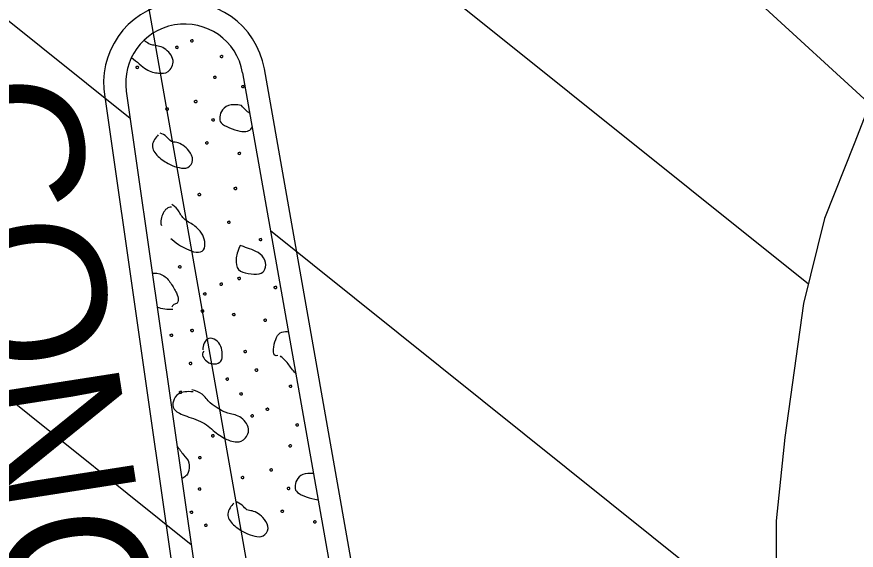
# Model space of a CAD drawing. Extents: x 1762196 to 1766326, y 709922 to 713142.
# Drawn here: x 1763865.31 to 1763893.79, y 712356.93 to 712375.03 of the extents above; entities that cross this region are included whole.
import ezdxf

# ---------------------------------------------------------------- set-up
doc = ezdxf.new("R2010")
doc.units = 0
for name, color, linetype in [('Old_Level_1', 7, 'Continuous'), ('Old_Level_10', 7, 'Continuous'), ('Old_Level_40', 7, 'Continuous'), ('Prop Dimension', 7, 'Continuous'), ('Prop Horizontal Alignment', 7, 'Continuous'), ('Prop Horizontal Alignment Station Label', 7, 'Continuous'), ('Prop Lane Lines', 7, 'Continuous')]:
    doc.layers.add(name, color=color, linetype=linetype)

msp = doc.modelspace()

# ---------------------------------------------------------------- linework, layer by layer
at = {"layer": 'Old_Level_1'}
for p, q in [((1763872.969, 712373.129), (1763880.973, 712327.83)), ((1763869.02, 712372.497), (1763875.547, 712326.938))]:
    msp.add_line(p, q, dxfattribs=at)
for start, end in [(100.0204, 188.1527), (10.0204, 100.0204)]:
    msp.add_arc((1763871, 712372.781), 2, start, end, dxfattribs=at)
at = {"layer": 'Old_Level_10'}
for points in [[(1763871.203, 712374.237), (1763871.183, 712374.219), (1763871.232, 712374.159), (1763871.312, 712374.191), (1763871.284, 712374.252), (1763871.242, 712374.245), (1763871.22, 712374.236), (1763871.208, 712374.23)], [(1763869.197, 712373.645), (1763869.397, 712373.503), (1763869.689, 712373.182), (1763870.141, 712373.103), (1763870.44, 712373.096), (1763870.722, 712373.54), (1763870.316, 712374.029), (1763869.879, 712374.047), (1763869.684, 712374.177), (1763869.65, 712374.2), (1763869.616, 712374.224)], [(1763870.691, 712374.011), (1763870.672, 712373.993), (1763870.721, 712373.937), (1763870.799, 712373.967), (1763870.773, 712374.026), (1763870.73, 712374.02), (1763870.707, 712374.011), (1763870.695, 712374.005)], [(1763872.211, 712373.701), (1763872.191, 712373.683), (1763872.242, 712373.625), (1763872.32, 712373.657), (1763872.292, 712373.717), (1763872.25, 712373.709), (1763872.228, 712373.7), (1763872.216, 712373.694)], [(1763869.35, 712373.334), (1763869.33, 712373.317), (1763869.379, 712373.257), (1763869.459, 712373.289), (1763869.431, 712373.349), (1763869.389, 712373.342), (1763869.366, 712373.334), (1763869.354, 712373.328)], [(1763871.982, 712372.993), (1763871.963, 712372.975), (1763872.013, 712372.919), (1763872.089, 712372.951), (1763872.063, 712373.007), (1763872.021, 712373.002), (1763871.998, 712372.993), (1763871.986, 712372.987)], [(1763872.932, 712372.681), (1763872.913, 712372.664), (1763872.963, 712372.604), (1763873.04, 712372.638), (1763873.013, 712372.697), (1763872.972, 712372.689), (1763872.949, 712372.68), (1763872.937, 712372.674)], [(1763871.33, 712372.177), (1763871.311, 712372.159), (1763871.36, 712372.102), (1763871.439, 712372.132), (1763871.411, 712372.191), (1763871.369, 712372.185), (1763871.346, 712372.176), (1763871.335, 712372.17)], [(1763872.93, 712372.016), (1763872.753, 712372.048), (1763872.449, 712372.052), (1763872.218, 712371.819), (1763872.175, 712371.554), (1763872.227, 712371.383), (1763872.629, 712371.211), (1763872.957, 712371.112), (1763873.213, 712371.159), (1763873.26, 712371.218), (1763873.294, 712371.289)], [(1763873.213, 712371.748), (1763873.164, 712371.782), (1763873.066, 712371.868), (1763872.974, 712371.96), (1763872.93, 712372.016)], [(1763870.364, 712371.917), (1763870.344, 712371.899), (1763870.395, 712371.839), (1763870.472, 712371.873), (1763870.444, 712371.933), (1763870.403, 712371.924), (1763870.38, 712371.917), (1763870.368, 712371.911)], [(1763871.924, 712371.55), (1763871.905, 712371.532), (1763871.955, 712371.472), (1763872.032, 712371.507), (1763872.004, 712371.565), (1763871.963, 712371.558), (1763871.94, 712371.55), (1763871.929, 712371.544)], [(1763870.106, 712371.022), (1763870.03, 712370.939), (1763869.808, 712370.65), (1763870.072, 712370.276), (1763870.507, 712369.993), (1763870.824, 712369.898), (1763871.115, 712369.86), (1763871.341, 712370.156), (1763871.151, 712370.502), (1763870.945, 712370.677), (1763870.726, 712370.783), (1763870.549, 712370.761), (1763870.405, 712370.968), (1763870.245, 712371.052), (1763870.174, 712371.073)], [(1763871.71, 712370.772), (1763871.691, 712370.755), (1763871.741, 712370.696), (1763871.819, 712370.728), (1763871.792, 712370.787), (1763871.75, 712370.78), (1763871.727, 712370.771), (1763871.716, 712370.765)], [(1763872.811, 712370.415), (1763872.793, 712370.396), (1763872.841, 712370.341), (1763872.918, 712370.37), (1763872.893, 712370.429), (1763872.851, 712370.423), (1763872.828, 712370.413), (1763872.816, 712370.407)], [(1763872.677, 712369.225), (1763872.657, 712369.208), (1763872.707, 712369.149), (1763872.786, 712369.181), (1763872.758, 712369.241), (1763872.716, 712369.233), (1763872.694, 712369.224), (1763872.682, 712369.218)], [(1763871.454, 712369.02), (1763871.435, 712369.003), (1763871.485, 712368.944), (1763871.563, 712368.976), (1763871.536, 712369.035), (1763871.494, 712369.028), (1763871.471, 712369.019), (1763871.46, 712369.013)], [(1763870.554, 712368.566), (1763870.435, 712368.583), (1763870.235, 712368.381), (1763870.17, 712368.092), (1763870.211, 712367.947)], [(1763870.533, 712367.509), (1763870.587, 712367.463), (1763870.799, 712367.277), (1763871.047, 712367.152), (1763871.397, 712367.004), (1763871.696, 712367.072), (1763871.695, 712367.421), (1763871.61, 712367.677), (1763871.329, 712367.973), (1763870.931, 712368.145), (1763870.789, 712368.509), (1763870.607, 712368.632), (1763870.567, 712368.653)], [(1763872.459, 712368.078), (1763872.439, 712368.061), (1763872.489, 712368.002), (1763872.568, 712368.033), (1763872.539, 712368.094), (1763872.498, 712368.086), (1763872.475, 712368.077), (1763872.464, 712368.071)], [(1763873.534, 712367.489), (1763873.514, 712367.472), (1763873.565, 712367.413), (1763873.641, 712367.446), (1763873.616, 712367.505), (1763873.574, 712367.498), (1763873.551, 712367.489), (1763873.54, 712367.483)], [(1763872.892, 712367.275), (1763872.784, 712367.066), (1763872.726, 712366.802), (1763872.775, 712366.399), (1763873.152, 712366.311), (1763873.56, 712366.273), (1763873.756, 712366.423), (1763873.774, 712366.792), (1763873.493, 712367.052), (1763873.203, 712367.154), (1763873.02, 712367.22), (1763872.934, 712367.254)], [(1763870.792, 712366.563), (1763870.772, 712366.546), (1763870.823, 712366.486), (1763870.899, 712366.52), (1763870.873, 712366.579), (1763870.831, 712366.572), (1763870.808, 712366.564), (1763870.797, 712366.558)], [(1763869.904, 712366.33), (1763869.98, 712366.343), (1763870.288, 712366.305), (1763870.536, 712365.991), (1763870.749, 712365.64), (1763870.801, 712365.426), (1763870.757, 712365.286), (1763870.63, 712365.285), (1763870.577, 712365.206), (1763870.569, 712365.173)], [(1763872.199, 712365.979), (1763872.18, 712365.962), (1763872.228, 712365.903), (1763872.307, 712365.935), (1763872.279, 712365.996), (1763872.238, 712365.988), (1763872.215, 712365.979), (1763872.203, 712365.973)], [(1763872.802, 712366.174), (1763872.782, 712366.157), (1763872.834, 712366.098), (1763872.909, 712366.131), (1763872.883, 712366.191), (1763872.842, 712366.182), (1763872.819, 712366.173), (1763872.807, 712366.167)], [(1763874.035, 712365.866), (1763874.015, 712365.849), (1763874.065, 712365.788), (1763874.143, 712365.821), (1763874.115, 712365.882), (1763874.074, 712365.874), (1763874.051, 712365.866), (1763874.039, 712365.86)], [(1763871.641, 712365.647), (1763871.622, 712365.63), (1763871.673, 712365.57), (1763871.749, 712365.603), (1763871.723, 712365.664), (1763871.681, 712365.655), (1763871.658, 712365.646), (1763871.647, 712365.64)], [(1763870.603, 712365.091), (1763870.42, 712365.084), (1763870.238, 712365.115), (1763870.07, 712365.167)], [(1763871.558, 712365.065), (1763871.538, 712365.047), (1763871.589, 712364.99), (1763871.666, 712365.021), (1763871.641, 712365.08), (1763871.598, 712365.073), (1763871.575, 712365.064), (1763871.563, 712365.058)], [(1763872.624, 712364.945), (1763872.604, 712364.928), (1763872.654, 712364.869), (1763872.733, 712364.901), (1763872.706, 712364.96), (1763872.664, 712364.954), (1763872.641, 712364.944), (1763872.629, 712364.938)], [(1763873.685, 712364.755), (1763873.666, 712364.737), (1763873.714, 712364.679), (1763873.793, 712364.712), (1763873.765, 712364.771), (1763873.724, 712364.764), (1763873.701, 712364.756), (1763873.689, 712364.749)], [(1763871.206, 712364.407), (1763871.186, 712364.39), (1763871.236, 712364.331), (1763871.315, 712364.363), (1763871.288, 712364.422), (1763871.246, 712364.416), (1763871.223, 712364.407), (1763871.211, 712364.4)], [(1763874.159, 712363.534), (1763874.006, 712363.479), (1763874.009, 712363.852), (1763874.114, 712364.17), (1763874.272, 712364.365), (1763874.472, 712364.348), (1763874.522, 712364.339)], [(1763870.505, 712364.246), (1763870.485, 712364.228), (1763870.535, 712364.169), (1763870.614, 712364.2), (1763870.586, 712364.26), (1763870.545, 712364.253), (1763870.522, 712364.243), (1763870.51, 712364.237)], [(1763871.656, 712363.682), (1763871.541, 712363.563), (1763871.764, 712363.275), (1763872.015, 712363.227), (1763872.274, 712363.309), (1763872.285, 712363.598), (1763872.25, 712363.846), (1763872.075, 712364.088), (1763871.802, 712364.156), (1763871.655, 712363.971), (1763871.613, 712363.79), (1763871.619, 712363.73)], [(1763873.01, 712363.692), (1763872.992, 712363.674), (1763873.04, 712363.618), (1763873.119, 712363.648), (1763873.092, 712363.707), (1763873.049, 712363.701), (1763873.026, 712363.692), (1763873.015, 712363.686)], [(1763874.772, 712362.927), (1763874.656, 712363.037), (1763874.525, 712363.268), (1763874.332, 712363.451), (1763874.249, 712363.521)], [(1763871.157, 712363.29), (1763871.137, 712363.273), (1763871.187, 712363.215), (1763871.265, 712363.247), (1763871.24, 712363.305), (1763871.197, 712363.3), (1763871.173, 712363.291), (1763871.161, 712363.284)], [(1763873.39, 712363.065), (1763873.371, 712363.048), (1763873.42, 712362.988), (1763873.499, 712363.02), (1763873.471, 712363.081), (1763873.43, 712363.073), (1763873.407, 712363.064), (1763873.395, 712363.058)], [(1763872.402, 712362.758), (1763872.383, 712362.74), (1763872.432, 712362.682), (1763872.51, 712362.715), (1763872.482, 712362.773), (1763872.441, 712362.767), (1763872.418, 712362.758), (1763872.406, 712362.752)], [(1763871.296, 712362.302), (1763871.074, 712362.322), (1763870.746, 712362.271), (1763870.598, 712361.982), (1763870.584, 712361.705), (1763870.947, 712361.495), (1763871.659, 712361.303), (1763872.07, 712360.877), (1763872.52, 712360.635), (1763872.7, 712360.604), (1763873, 712360.597), (1763873.282, 712361.042), (1763872.876, 712361.53), (1763872.439, 712361.548), (1763872.137, 712361.749), (1763871.866, 712361.898), (1763871.61, 712362.259), (1763871.369, 712362.341), (1763871.244, 712362.369)], [(1763870.818, 712362.31), (1763870.799, 712362.292), (1763870.848, 712362.236), (1763870.927, 712362.265), (1763870.899, 712362.326), (1763870.857, 712362.318), (1763870.835, 712362.309), (1763870.823, 712362.303)], [(1763874.55, 712362.514), (1763874.53, 712362.496), (1763874.581, 712362.437), (1763874.657, 712362.47), (1763874.632, 712362.529), (1763874.59, 712362.522), (1763874.566, 712362.514), (1763874.554, 712362.508)], [(1763872.874, 712362.255), (1763872.854, 712362.237), (1763872.905, 712362.18), (1763872.982, 712362.211), (1763872.957, 712362.27), (1763872.914, 712362.263), (1763872.891, 712362.254), (1763872.879, 712362.248)], [(1763873.762, 712361.738), (1763873.743, 712361.72), (1763873.792, 712361.66), (1763873.871, 712361.692), (1763873.843, 712361.753), (1763873.802, 712361.746), (1763873.779, 712361.737), (1763873.767, 712361.731)], [(1763873.25, 712361.512), (1763873.232, 712361.494), (1763873.281, 712361.438), (1763873.359, 712361.468), (1763873.333, 712361.527), (1763873.29, 712361.521), (1763873.266, 712361.512), (1763873.255, 712361.506)], [(1763874.77, 712361.202), (1763874.751, 712361.185), (1763874.802, 712361.127), (1763874.879, 712361.158), (1763874.852, 712361.218), (1763874.81, 712361.21), (1763874.787, 712361.201), (1763874.776, 712361.195)], [(1763871.909, 712360.835), (1763871.89, 712360.818), (1763871.939, 712360.758), (1763872.018, 712360.79), (1763871.991, 712360.85), (1763871.949, 712360.843), (1763871.926, 712360.835), (1763871.914, 712360.829)], [(1763870.746, 712360.447), (1763870.81, 712360.38), (1763870.971, 712360.134), (1763871.193, 712359.938), (1763871.134, 712359.505), (1763871.022, 712359.43), (1763870.913, 712359.356), (1763870.903, 712359.35)], [(1763874.541, 712360.494), (1763874.523, 712360.476), (1763874.573, 712360.42), (1763874.649, 712360.452), (1763874.623, 712360.508), (1763874.581, 712360.503), (1763874.558, 712360.494), (1763874.546, 712360.488)], [(1763871.471, 712360.091), (1763871.452, 712360.074), (1763871.503, 712360.017), (1763871.579, 712360.048), (1763871.553, 712360.106), (1763871.511, 712360.101), (1763871.488, 712360.092), (1763871.477, 712360.086)], [(1763873.889, 712359.678), (1763873.871, 712359.66), (1763873.919, 712359.603), (1763873.998, 712359.633), (1763873.97, 712359.692), (1763873.929, 712359.686), (1763873.906, 712359.677), (1763873.894, 712359.671)], [(1763875.372, 712359.53), (1763875.237, 712359.536), (1763874.98, 712359.525), (1763874.778, 712359.32), (1763874.734, 712359.055), (1763874.787, 712358.884), (1763875.12, 712358.738), (1763875.385, 712358.654), (1763875.529, 712358.642)], [(1763872.923, 712359.418), (1763872.904, 712359.4), (1763872.954, 712359.34), (1763873.031, 712359.374), (1763873.003, 712359.434), (1763872.962, 712359.425), (1763872.939, 712359.418), (1763872.928, 712359.412)], [(1763871.464, 712359.028), (1763871.445, 712359.011), (1763871.496, 712358.952), (1763871.571, 712358.985), (1763871.546, 712359.044), (1763871.504, 712359.037), (1763871.481, 712359.027), (1763871.469, 712359.021)], [(1763874.484, 712359.051), (1763874.464, 712359.033), (1763874.515, 712358.974), (1763874.591, 712359.008), (1763874.564, 712359.066), (1763874.522, 712359.059), (1763874.499, 712359.051), (1763874.488, 712359.045)], [(1763872.666, 712358.523), (1763872.59, 712358.44), (1763872.368, 712358.152), (1763872.632, 712357.777), (1763873.067, 712357.494), (1763873.383, 712357.399), (1763873.675, 712357.361), (1763873.9, 712357.657), (1763873.711, 712358.003), (1763873.504, 712358.178), (1763873.286, 712358.284), (1763873.109, 712358.262), (1763872.964, 712358.469), (1763872.805, 712358.553), (1763872.733, 712358.574)], [(1763871.189, 712358.24), (1763871.169, 712358.222), (1763871.219, 712358.162), (1763871.298, 712358.195), (1763871.271, 712358.254), (1763871.229, 712358.248), (1763871.206, 712358.239), (1763871.194, 712358.233)], [(1763874.27, 712358.273), (1763874.25, 712358.256), (1763874.3, 712358.197), (1763874.379, 712358.229), (1763874.352, 712358.288), (1763874.31, 712358.281), (1763874.287, 712358.272), (1763874.275, 712358.266)], [(1763871.672, 712357.796), (1763871.653, 712357.778), (1763871.704, 712357.722), (1763871.78, 712357.753), (1763871.754, 712357.813), (1763871.712, 712357.805), (1763871.689, 712357.796), (1763871.677, 712357.79)], [(1763875.371, 712357.916), (1763875.352, 712357.898), (1763875.401, 712357.842), (1763875.478, 712357.871), (1763875.453, 712357.93), (1763875.41, 712357.924), (1763875.388, 712357.915), (1763875.376, 712357.909)]]:
    msp.add_open_spline(points, degree=3, dxfattribs=at)
at = {"layer": 'Old_Level_40'}
for p, q in [((1763785.388, 712438.666), (1763869.15, 712371.591)), ((1763806.575, 712434.511), (1763892.168, 712365.97)), ((1763851.531, 712372.889), (1763871.223, 712357.12)), ((1763873.915, 712367.775), (1763891.064, 712354.043))]:
    msp.add_line(p, q, dxfattribs=at)
msp.add_lwpolyline([(1763906.649, 712381.712), (1763904.066, 712380.959), (1763901.156, 712379.529), (1763899.682, 712377.869), (1763897.304, 712375.885), (1763895.607, 712374.495), (1763894.665, 712373.129), (1763893.725, 712370.718), (1763892.719, 712368.183), (1763892.001, 712365.299), (1763891.368, 712360.754), (1763891.073, 712357.928), (1763891.057, 712351.383)], dxfattribs=at)
at = {"layer": 'Prop Horizontal Alignment'}
msp.add_line((1763966.922, 711825.6), (1763863.707, 712409.746), dxfattribs=at)
at = {"layer": 'Prop Horizontal Alignment Station Label'}
msp.add_line((1763959.829, 712311.815), (1763865.737, 712398.254), dxfattribs=at)
at = {"layer": 'Prop Lane Lines'}
for p, q in [((1763881.712, 712327.961), (1763873.708, 712373.259)), ((1763882.06, 712325.991), (1763873.708, 712373.259)), ((1763868.278, 712372.391), (1763874.849, 712326.518))]:
    msp.add_line(p, q, dxfattribs=at)
msp.add_arc((1763871, 712372.781), 2.75, 10.0204, 190.0204, dxfattribs=at)

# ---------------------------------------------------------------- texts
at = {"layer": 'Prop Dimension'}
msp.add_text('CONC. ISLAND', height=5, rotation=278.8762, dxfattribs=at).set_placement((1763862.2, 712372.629))

doc.saveas('drawing.dxf')
